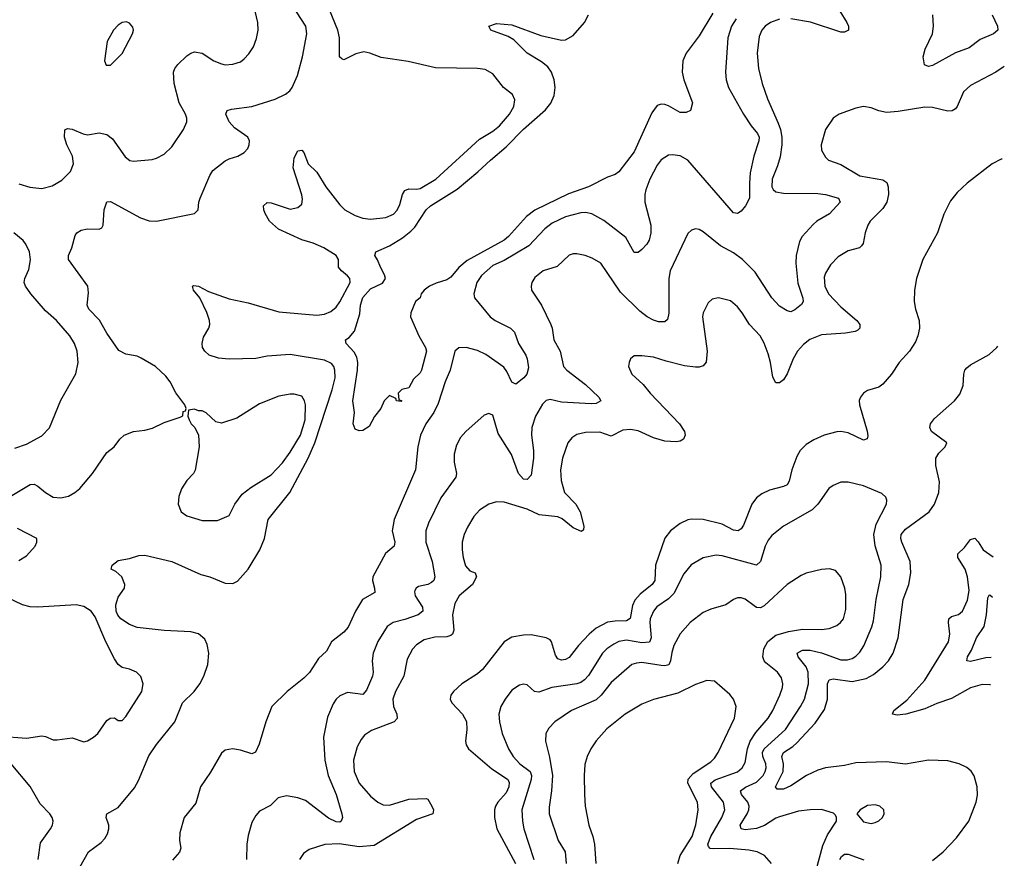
# Model space of a CAD drawing. Header units: inches. Extents: x 1954678 to 2060271, y 904822 to 1016299.
# Tile 374 of 403: x 2054855 to 2060006, y 993636 to 998025. Entities that reach past the tile are written whole.
import ezdxf

# ---------------------------------------------------------------- set-up
doc = ezdxf.new("R2010")
doc.units = ezdxf.units.IN
doc.header["$MEASUREMENT"] = 0
doc.layers.add('C0959', color=7, linetype='Continuous')
doc.layers.add('C0969', color=7, linetype='Continuous')

msp = doc.modelspace()

# ---------------------------------------------------------------- linework, layer by layer
at = {"layer": 'C0959', "color": 5}
for points, elevation in [([(2054750, 995498), (2054910, 995592.9), (2054930, 995593.4), (2054950, 995584.2), (2054990.4, 995550), (2055030, 995526.2), (2055070, 995522.2), (2055110, 995531.6), (2055142.9, 995550), (2055170, 995572.4), (2055236.3, 995650), (2055310, 995760.7), (2055349.6, 995790.4), (2055379, 995830), (2055402, 995850), (2055449.5, 995870.5), (2055510, 995876.3), (2055550, 995887.7), (2055610, 995917.3), (2055694.6, 995945.4), (2055708, 995952), (2055710, 995974), (2055722, 995978), (2055726, 995990), (2055718, 996010), (2055671.9, 996071.9), (2055642.7, 996130), (2055620.1, 996160.1), (2055566, 996210), (2055490, 996253.6), (2055470, 996263.6), (2055410, 996274.3), (2055373.9, 996293.9), (2055310, 996384.2), (2055271.6, 996451.6), (2055216.2, 996510), (2055207.6, 996530), (2055215.3, 996595.3), (2055211.8, 996630), (2055109.6, 996770), (2055109.7, 996790), (2055127.3, 996830), (2055145.4, 996894.6), (2055153.2, 996910), (2055175.9, 996924.1), (2055210, 996930.4), (2055270, 996927.7), (2055284.1, 996935.9), (2055291.3, 996948.7), (2055295.8, 997030), (2055310, 997070.7), (2055330, 997073), (2055487.2, 996987.2), (2055532.4, 996972.4), (2055570, 996970.3), (2055770, 997010.7), (2055789.3, 997030), (2055791.3, 997070), (2055798.3, 997090), (2055849.8, 997210), (2055865.1, 997234.9), (2055930, 997286.5), (2055950, 997296.9), (2055996, 997310), (2056029.6, 997330), (2056047.8, 997350), (2056055.4, 997370), (2056056.9, 997390), (2056047.8, 997410), (2055979.2, 997459.3), (2055949.8, 997490), (2055933, 997530), (2055940.9, 997550), (2055963.1, 997556.9), (2056070, 997571), (2056190.5, 997609.5), (2056244.8, 997635.2), (2056267.2, 997652.8), (2056280.4, 997670), (2056307.4, 997732.6), (2056334.8, 997830), (2056356.4, 997950), (2056351, 997990), (2056190, 998242.4)], 560), ([(2054850, 997166.2), (2054907.7, 997147.7), (2054970, 997141.4), (2055025.3, 997154.7), (2055075.5, 997184.4), (2055120.4, 997230), (2055135.9, 997270), (2055131.4, 997310), (2055101.4, 997370), (2055089.8, 997410), (2055091.2, 997448.8), (2055104.4, 997455.6), (2055130, 997452.6), (2055187.3, 997427.3), (2055210, 997422.5), (2055270, 997432.2), (2055310, 997423.8), (2055340.7, 997400.7), (2055407.1, 997307.1), (2055431.7, 997288.3), (2055450, 997283.7), (2055547.1, 997292.9), (2055570, 997299.5), (2055610, 997320.4), (2055650, 997359.1), (2055712, 997450), (2055729.5, 997490), (2055729.5, 997510), (2055721.6, 997530), (2055689.1, 997589.1), (2055662.9, 997690), (2055659.8, 997750), (2055666.8, 997770), (2055681.5, 997790), (2055730, 997835.3), (2055750, 997850.2), (2055770, 997856.9), (2055810, 997849), (2055870, 997808.9), (2055910, 997793.1), (2055930, 997788.8), (2055970, 997792), (2056010, 997804.9), (2056030, 997819.3), (2056054.3, 997845.7), (2056077.6, 997882.4), (2056094.3, 997925.7), (2056102.2, 997970), (2056101, 998010), (2056086, 998070)], 580), ([(2055169.8, 993590), (2055214.8, 993670), (2055281.1, 993718.9), (2055300.5, 993739.5), (2055314.6, 993765.4), (2055321.4, 993790), (2055320.7, 993810), (2055307.1, 993850), (2055311.3, 993868.7), (2055370, 993901.7), (2055455.4, 994004.6), (2055476.7, 994043.3), (2055530, 994172.4), (2055570, 994232.4), (2055666.2, 994350), (2055706.5, 994450), (2055766.7, 994510), (2055796.7, 994550), (2055818.4, 994590), (2055839.4, 994650), (2055844.6, 994710), (2055836, 994756), (2055822.9, 994782.9), (2055790.5, 994810.5), (2055750, 994821.3), (2055610, 994828.1), (2055470, 994845), (2055430, 994860.3), (2055384.5, 994890), (2055368.3, 994908.3), (2055358.8, 994930), (2055357.3, 994962.7), (2055370, 995002.4), (2055402.4, 995050), (2055405.4, 995070), (2055389.7, 995110), (2055358, 995138), (2055333.2, 995150), (2055339, 995170), (2055370, 995194.8), (2055430, 995206), (2055478.9, 995221.1), (2055510, 995222.4), (2055650, 995190.4), (2055802, 995122), (2055850, 995109.1), (2055930, 995075.9), (2055970, 995074), (2055993.9, 995086), (2056050, 995150.2), (2056110.5, 995250), (2056135.5, 995310), (2056154.5, 995410), (2056267.5, 995550), (2056364.3, 995730), (2056399.3, 995810), (2056490, 996087), (2056505.2, 996150), (2056504.1, 996190), (2056498.3, 996210), (2056486.4, 996226.4), (2056450, 996243.7), (2056270, 996272.6), (2056150, 996264.5), (2056090, 996252.5), (2055950, 996247.8), (2055894.1, 996254.1), (2055846.6, 996270), (2055823.9, 996290), (2055812, 996310), (2055808.7, 996330), (2055816.6, 996363.4), (2055845.1, 996410), (2055849.7, 996430), (2055846.9, 996450), (2055833, 996493), (2055797.2, 996570), (2055764, 996610), (2055758, 996630), (2055766.3, 996633.7), (2055789.6, 996630.4), (2055843.1, 996603.1), (2055950, 996563.8), (2056050, 996542.8), (2056210, 996495.9), (2056410, 996478.4), (2056450, 996484), (2056482.7, 996497.3), (2056510, 996520.3), (2056530, 996548.9), (2056583.7, 996650), (2056581.1, 996670), (2056570, 996685.1), (2056538.9, 996710), (2056522, 996730), (2056523, 996770), (2056509.7, 996790), (2056445.6, 996830), (2056390, 996854.5), (2056330, 996872.2), (2056208.4, 996928.4), (2056162, 996970), (2056138.3, 997010), (2056131.6, 997030), (2056130, 997051), (2056150, 997068), (2056170, 997066.4), (2056270, 997034), (2056310, 997041.6), (2056330, 997058.8), (2056335.1, 997084.9), (2056331.1, 997108.9), (2056286, 997250), (2056290, 997301), (2056310, 997338.8), (2056330, 997342), (2056342, 997330), (2056364.2, 997270), (2056410, 997226.4), (2056457.2, 997150), (2056530, 997056.5), (2056556.5, 997030), (2056610, 997000.7), (2056650, 996985.8), (2056690, 996981.6), (2056770, 996989.2), (2056810, 997007.8), (2056830, 997028.8), (2056842.8, 997057.2), (2056857.4, 997110), (2056870, 997130.3), (2056890, 997140.3), (2056930, 997137.1), (2056950, 997142), (2057031.7, 997190), (2057261.2, 997398.8), (2057330, 997440.7), (2057365.1, 997470), (2057417.1, 997530), (2057439.2, 997570), (2057445.6, 997605.6), (2057433.4, 997633.4), (2057386.6, 997670), (2057330, 997740.9), (2057290, 997763.6), (2057250, 997769.6), (2057030, 997772.6), (2056886.7, 997806.7), (2056746.3, 997826.3), (2056686, 997850), (2056656, 997856), (2056614.1, 997845.9), (2056550, 997815.1), (2056539.7, 997819.7), (2056528.5, 997830), (2056527.2, 997930), (2056519.1, 997970), (2056476.3, 998076.3)], 540), ([(2058603.5, 998030), (2058578.6, 997990), (2058559, 997930), (2058546.9, 997750), (2058551.4, 997710), (2058562.3, 997670), (2058640.8, 997530), (2058681.3, 997470), (2058714.7, 997430), (2058723.2, 997410), (2058722.5, 997390), (2058695, 997310), (2058677.2, 997222.8), (2058672.3, 997170), (2058672.5, 997090), (2058652.5, 997050), (2058630, 997023.2), (2058610, 997010.6), (2058590, 997014.6), (2058350, 997289.8), (2058310, 997312), (2058270, 997317.6), (2058250, 997315.1), (2058210, 997290.9), (2058190, 997262.6), (2058151, 997190), (2058130, 997134), (2058124.6, 997110), (2058124.8, 997070), (2058156.1, 996950), (2058157.3, 996910), (2058148.2, 996871.8), (2058135.2, 996850), (2058110, 996822), (2058090, 996807.3), (2058070, 996807.3), (2058025.1, 996885.1), (2057910, 996974.5), (2057848.2, 997008.2), (2057815.7, 997015.7), (2057790, 997014), (2057710, 996992.6), (2057640, 996960), (2057602.9, 996930), (2057518.3, 996841.7), (2057390, 996764.3), (2057330, 996737.7), (2057270, 996686.4), (2057245.8, 996650), (2057231, 996590), (2057235, 996570), (2057316.1, 996470), (2057343.1, 996450), (2057423.1, 996410), (2057443.2, 996390), (2057465, 996330), (2057502.6, 996270), (2057510.2, 996250), (2057516.9, 996203.1), (2057508, 996170), (2057493, 996150), (2057450, 996118), (2057430, 996127.3), (2057403.6, 996183.6), (2057386.9, 996206.9), (2057293.3, 996273.3), (2057250, 996294.2), (2057190, 996309.8), (2057152.5, 996307.5), (2057132, 996290), (2057106.5, 996190), (2057081.6, 996130), (2057044.5, 996015.5), (2057020.9, 995970), (2056979.5, 995910), (2056952.3, 995850), (2056938.2, 995790), (2056924.7, 995670), (2056813.4, 995410), (2056803.2, 995350), (2056816.9, 995290), (2056813.7, 995270), (2056768.4, 995231.6), (2056702.7, 995110), (2056699.7, 995090), (2056711.3, 995050), (2056712.1, 995028), (2056648.2, 994990), (2056611, 994930), (2056573.8, 994846.2), (2056550, 994819.2), (2056486.5, 994770), (2056459.3, 994720.7), (2056418.8, 994681.2), (2056371.5, 994608.5), (2056341.2, 994578.8), (2056253.4, 994510), (2056173.4, 994430), (2056142.5, 994350), (2056106.9, 994233.1), (2056088.1, 994191.9), (2056070, 994182.9), (2056010, 994201.5), (2055968.6, 994208.6), (2055930, 994202.7), (2055910, 994186.6), (2055853.4, 994086.6), (2055801.2, 994010), (2055775.8, 993924.2), (2055715.6, 993850), (2055692.2, 993770), (2055690.5, 993730.5), (2055697.3, 993690), (2055690, 993668.7), (2055653.5, 993626.5)], 540), ([(2058481, 998059), (2058410, 997939.7), (2058341.7, 997850), (2058324.6, 997810), (2058320.9, 997750), (2058328.8, 997710), (2058374, 997590), (2058364.9, 997550), (2058341.7, 997538.3), (2058310, 997539.4), (2058250, 997574), (2058230, 997580.7), (2058210, 997582), (2058190, 997575.1), (2058162.6, 997537.4), (2058070, 997334), (2057990, 997229.4), (2057970, 997215.1), (2057930, 997200.7), (2057830.3, 997150), (2057726.2, 997113.8), (2057550, 997028.8), (2057506, 996994), (2057412.3, 996890), (2057390, 996871.3), (2057195.4, 996764.6), (2057152.8, 996727.2), (2057110, 996677.7), (2057090, 996663.4), (2057033.6, 996646.4), (2056998.8, 996630), (2056970.8, 996610), (2056954.8, 996590), (2056950.7, 996570), (2056924.9, 996550), (2056900.7, 996490), (2056898.8, 996470), (2056943, 996370), (2056978.4, 996310), (2056982.4, 996290), (2056957, 996190), (2056950, 996176), (2056915.9, 996144.1), (2056890, 996098), (2056854, 996090), (2056834, 996070), (2056838, 996038), (2056854, 996030), (2056850, 996026), (2056826, 996030), (2056822, 996042), (2056790, 996058), (2056762, 996030), (2056744.7, 995990), (2056711.1, 995948.9), (2056683.6, 995896.4), (2056650, 995875.3), (2056630, 995874), (2056610, 995882), (2056599.3, 995910), (2056606, 995970), (2056597.2, 996030), (2056622.2, 996190), (2056624, 996230), (2056618.3, 996258.3), (2056605, 996285), (2056562.9, 996330), (2056559.3, 996350), (2056578.9, 996361.1), (2056606, 996394), (2056634.9, 996485.1), (2056638, 996530), (2056650, 996571.6), (2056690, 996615.8), (2056753.7, 996646.3), (2056769, 996670), (2056764.2, 996690), (2056741.6, 996730), (2056727.3, 996767.3), (2056712, 996790), (2056717.2, 996810), (2056790, 996841.5), (2056857, 996883), (2056901.9, 996918.1), (2056921.7, 996938.3), (2056981.5, 997030), (2057003.9, 997050), (2057142.7, 997137.3), (2057252.3, 997227.7), (2057317.7, 997290), (2057400.6, 997359.4), (2057490, 997452.6), (2057606.5, 997553.5), (2057632.7, 997587.3), (2057651.6, 997628.4), (2057656.7, 997670), (2057650.9, 997710), (2057636.7, 997750), (2057617.7, 997777.7), (2057585, 997805), (2057509.6, 997849.6), (2057439.4, 997919.4), (2057410, 997936.2), (2057319, 997970), (2057309, 997990), (2057350, 998004.9), (2057430, 997997.1), (2057582, 997942), (2057690, 997917.6), (2057710, 997919), (2057750, 997941.4), (2057810, 998010.2), (2057830.3, 998049.7)], 520), ([(2059146, 998070), (2059182.6, 998010), (2059190.4, 997990), (2059190.4, 997970), (2059170, 997958.7), (2059150, 997959.1), (2058992.2, 998012.2), (2058890, 998028.5)], 560), ([(2059942.8, 998050), (2059971.3, 997990), (2059971.6, 997970), (2059948.8, 997951.2), (2059879.8, 997920.2), (2059822.1, 997877.9), (2059750, 997850.7), (2059630, 997784.7), (2059610, 997779.7), (2059589, 997789), (2059581, 997830), (2059591.4, 997870), (2059630, 997950.7), (2059636.5, 997990), (2059631.9, 998050)], 560), ([(2058830, 998027.3), (2058782, 998010), (2058754.3, 997990), (2058736.9, 997970), (2058724, 997936), (2058712.3, 997850), (2058720.7, 997770), (2058739, 997690), (2058768, 997610), (2058823.6, 997483.6), (2058834.8, 997450), (2058841.3, 997410), (2058841.5, 997370), (2058833.3, 997306.7), (2058820, 997260), (2058791, 997190), (2058790.2, 997150.2), (2058796.4, 997136.4), (2058810, 997123.9), (2058850, 997116.8), (2059030, 997115.3), (2059070.7, 997110.7), (2059139.3, 997090), (2059147, 997070), (2059091.8, 997008.2), (2059024.9, 996970), (2059006.2, 996953.8), (2058949.2, 996890.8), (2058935.3, 996864.7), (2058916.8, 996790), (2058915, 996750), (2058925.7, 996645.7), (2058951.7, 996568.3), (2058953.4, 996550), (2058944.9, 996535.1), (2058910, 996505.6), (2058890, 996495.6), (2058870, 996501.3), (2058830, 996526), (2058790, 996569.7), (2058703.3, 996703.3), (2058636.4, 996770), (2058590, 996804.2), (2058520.6, 996840.6), (2058430, 996914.7), (2058410, 996926), (2058390, 996929.6), (2058370, 996923.7), (2058350, 996906), (2058258, 996710), (2058251.2, 996670), (2058251.6, 996488.4), (2058243.4, 996456.6), (2058230, 996443.1), (2058196.7, 996443.3), (2058170, 996451.8), (2058138.3, 996470), (2058100, 996500), (2057998.7, 996598.7), (2057894.3, 996750), (2057850, 996776.9), (2057813.2, 996790), (2057770, 996798.9), (2057750, 996798.7), (2057730, 996791.8), (2057666, 996734), (2057593, 996710), (2057550, 996676.2), (2057534.4, 996650), (2057530.4, 996630), (2057533, 996610), (2057584.2, 996530), (2057634.4, 996430), (2057641.2, 996410), (2057649.3, 996350), (2057682, 996290), (2057699.2, 996210), (2057716.9, 996190), (2057815.6, 996115.6), (2057885.3, 996050), (2057895.5, 996030), (2057870, 996016.4), (2057845.4, 996014.6), (2057690, 996022.7), (2057630, 996037.4), (2057610, 996031.2), (2057590, 996013.6), (2057553.5, 995950), (2057534.8, 995890), (2057533.1, 995850), (2057543, 995770), (2057543, 995730), (2057530, 995641.2), (2057510, 995618.4), (2057490, 995620.4), (2057463.7, 995650), (2057427.5, 995750), (2057358.5, 995858.5), (2057330, 995955.8), (2057310, 995964.4), (2057284.3, 995955.7), (2057188.8, 995870), (2057161.3, 995838.7), (2057140.9, 995799.1), (2057128.6, 995751.4), (2057128.4, 995710), (2057139.2, 995650), (2057135.8, 995630), (2057057.3, 995522.7), (2056992.9, 995390), (2056979.3, 995350), (2056978.9, 995290), (2057013, 995190), (2057027.2, 995110), (2057021.5, 995090), (2057010, 995079.2), (2056990, 995069.8), (2056941.4, 995058.6), (2056929.1, 995050.9), (2056922, 995038), (2056919.5, 995030), (2056924, 995010), (2056962, 994950), (2056963.5, 994930), (2056939.5, 994910), (2056870, 994886), (2056808.9, 994871.1), (2056777.3, 994850), (2056728.4, 994771.6), (2056703.2, 994710), (2056698.3, 994670), (2056704.4, 994610), (2056701.3, 994590), (2056670, 994515.6), (2056650, 994494.3), (2056570, 994503.9), (2056530, 994486.9), (2056511, 994469), (2056494.8, 994445.2), (2056465.1, 994374.9), (2056444.5, 994270), (2056451.5, 994150), (2056467.8, 994070), (2056510, 993970.4), (2056540.3, 993870), (2056544.4, 993850), (2056537.3, 993830), (2056530, 993826), (2056510, 993826.6), (2056470, 993847.2), (2056350, 993939), (2056310, 993953.1), (2056250, 993962.7), (2056207.6, 993952.4), (2056166.6, 993913.4), (2056110, 993882.7), (2056090, 993861.2), (2056070, 993824), (2056050, 993755.3), (2056042.6, 993710), (2056041.7, 993630)], 560), ([(2060000, 997776.2), (2059961.3, 997750), (2059830, 997679.7), (2059792.6, 997647.4), (2059759.1, 997570), (2059750, 997557.4), (2059732.5, 997547.5), (2059710, 997546.8), (2059630, 997565), (2059590, 997567.1), (2059450, 997544), (2059390, 997538.4), (2059350, 997547.3), (2059310, 997562.9), (2059270, 997569.6), (2059230, 997561.6), (2059142, 997530), (2059110.7, 997509.3), (2059070.6, 997449.4), (2059047.3, 997370), (2059050, 997342), (2059070, 997306), (2059086, 997290), (2059150, 997267.6), (2059250, 997207.8), (2059370, 997186.2), (2059392.1, 997172.1), (2059399.3, 997150), (2059400.5, 997110), (2059390.9, 997070), (2059370, 997036.8), (2059304.7, 996970), (2059292.2, 996950), (2059278, 996910), (2059267.1, 996852.9), (2059259.5, 996840.5), (2059248.5, 996831.5), (2059190, 996815.1), (2059136.9, 996783.1), (2059097.6, 996742.4), (2059070, 996697.6), (2059063.4, 996676.6), (2059067, 996630), (2059086.8, 996590), (2059150, 996522.3), (2059235.2, 996450), (2059250.2, 996430), (2059250.2, 996410), (2059239.1, 996400.9), (2059226.2, 996393.8), (2059175.7, 996384.3), (2059050, 996376.5), (2058988.3, 996351.7), (2058954.9, 996325.1), (2058924.6, 996290), (2058902.1, 996250), (2058870, 996171.6), (2058850, 996140.7), (2058830, 996125.1), (2058810, 996125.1), (2058794.4, 996154.4), (2058783.6, 996230), (2058770, 996276.2), (2058750, 996332), (2058728.4, 996370), (2058672.8, 996430), (2058635.4, 996490), (2058610, 996521.6), (2058573.7, 996553.7), (2058510, 996569.6), (2058477.7, 996562.3), (2058457.3, 996542.7), (2058430.3, 996490), (2058426.9, 996470), (2058451.9, 996290), (2058446.6, 996233.4), (2058430, 996213.7), (2058410, 996206.6), (2058390, 996206.4), (2058333.2, 996213.2), (2058237.2, 996237.2), (2058170, 996259.6), (2058110, 996266.6), (2058070, 996265.2), (2058051, 996250), (2058042.8, 996230), (2058040.7, 996210), (2058057.3, 996170), (2058116.5, 996116.5), (2058152.7, 996070), (2058307.4, 995910), (2058332.4, 995870), (2058337.1, 995850), (2058327.7, 995830), (2058310, 995819.7), (2058290, 995815.1), (2058230, 995819.4), (2058170, 995836.8), (2058090, 995872.6), (2058050, 995879.5), (2058010, 995877), (2057950, 995844.7), (2057890, 995865.8), (2057814.7, 995865.3), (2057770, 995853.7), (2057743.8, 995836.2), (2057723.1, 995810), (2057694, 995730), (2057684.7, 995670), (2057687.1, 995612.9), (2057705.1, 995550), (2057763.8, 995490), (2057787.3, 995450), (2057806.4, 995373.6), (2057804.9, 995355.1), (2057793.7, 995346.3), (2057750, 995365.6), (2057693.2, 995413.2), (2057670, 995423.7), (2057573.3, 995433.3), (2057510, 995462.7), (2057390, 995500.4), (2057350, 995501.3), (2057310, 995489.6), (2057261, 995459), (2057230, 995425.1), (2057196.9, 995370), (2057180.8, 995330), (2057170.2, 995290), (2057169.2, 995250), (2057174.7, 995210), (2057187.5, 995167.5), (2057210, 995141.3), (2057237.3, 995130), (2057245.3, 995110), (2057223.6, 995070), (2057153.8, 995010), (2057131.8, 994970), (2057118.8, 994910), (2057126.1, 994830), (2057118.5, 994810), (2057110, 994802.4), (2057090, 994795.9), (2057027.1, 994792.9), (2056970, 994780.3), (2056930, 994753.5), (2056909.5, 994730.5), (2056881.1, 994678.9), (2056863.9, 994590), (2056821.4, 994510), (2056807, 994470), (2056810.2, 994430), (2056827.5, 994390), (2056830, 994367.3), (2056814.4, 994350), (2056694.7, 994305.3), (2056659.1, 994280.9), (2056641.1, 994258.9), (2056620.3, 994219.7), (2056600.7, 994150), (2056605.4, 994090), (2056630, 994030.3), (2056690, 993960.8), (2056728.9, 993930), (2056757.1, 993917.1), (2056790, 993914.8), (2056890, 993946.4), (2056981, 993950), (2056990, 993946.7), (2057011.3, 993910), (2057019.5, 993890), (2057016.3, 993870), (2056930, 993839.3), (2056710, 993704.2), (2056630, 993696.4), (2056526.9, 993713.1), (2056451, 993709), (2056370, 993682.4), (2056339, 993661), (2056317.8, 993630)], 580), ([(2059994.7, 997295.6), (2059990, 997294.7), (2059942.4, 997270), (2059812.4, 997170), (2059759.5, 997120.5), (2059724, 997076), (2059690, 997007.3), (2059657.2, 996910), (2059580.2, 996770), (2059547.5, 996670), (2059535.5, 996610), (2059534, 996550), (2059540.6, 996510), (2059560.1, 996450), (2059562.7, 996410), (2059554, 996370), (2059541.1, 996338.9), (2059510, 996289.8), (2059455.3, 996230), (2059416.2, 996170), (2059370, 996116.8), (2059350, 996101.2), (2059290, 996083.5), (2059269.3, 996070.7), (2059253.4, 996050), (2059247.1, 996032.9), (2059248.2, 996010), (2059287.9, 995872.1), (2059292.3, 995847.7), (2059288.6, 995831.4), (2059270, 995824), (2059190, 995862.6), (2059150, 995869.8), (2059130, 995868.4), (2059064.4, 995850), (2059010, 995825.8), (2058970, 995802.2), (2058937.3, 995770), (2058921.1, 995738.9), (2058894.5, 995670), (2058881.3, 995610), (2058870, 995591.5), (2058850, 995581.8), (2058777.1, 995562.9), (2058736.7, 995543.3), (2058710, 995523.5), (2058685, 995490), (2058641, 995379), (2058630, 995359.7), (2058613.4, 995350), (2058590, 995354), (2058530, 995384.9), (2058430, 995409.8), (2058370, 995410.7), (2058350, 995406.8), (2058310, 995388.3), (2058260.3, 995350), (2058230, 995311.8), (2058181.3, 995170), (2058177.1, 995090), (2058163.8, 995070), (2058101.8, 995018.2), (2058072.4, 994987.6), (2058060.7, 994959.3), (2058048.1, 994891.9), (2058030, 994879), (2057970, 994878), (2057930, 994871.6), (2057870, 994840.5), (2057834.6, 994810), (2057778.4, 994750), (2057730, 994686.6), (2057710, 994676.5), (2057690, 994673.8), (2057670, 994680.4), (2057658.6, 994698.6), (2057637.7, 994770), (2057630, 994779.7), (2057610, 994789.7), (2057530, 994805.7), (2057490, 994803.9), (2057430, 994793.1), (2057389.1, 994770), (2057276.2, 994623.8), (2057250, 994602.3), (2057167.4, 994550), (2057124.4, 994510), (2057110.4, 994490), (2057106.4, 994470), (2057115.5, 994450), (2057171.7, 994390), (2057191.7, 994351.7), (2057194.3, 994310), (2057187.3, 994250), (2057191.3, 994230), (2057203.2, 994210), (2057324.2, 994104.2), (2057406.9, 994050), (2057415.1, 994035.1), (2057413.8, 994010), (2057400.5, 993979.5), (2057355.9, 993930), (2057343.5, 993910), (2057338.8, 993890), (2057339.2, 993850), (2057351.7, 993790), (2057448.9, 993610)], 620), ([(2054830, 995783.2), (2054890, 995803.9), (2054970, 995846.5), (2055010.7, 995889.3), (2055070, 996033), (2055147.6, 996172.4), (2055160.3, 996230), (2055154.8, 996290), (2055141.6, 996330), (2055117.4, 996370), (2055047.1, 996450), (2054990, 996502), (2054913.5, 996590), (2054885.3, 996630), (2054878.3, 996650), (2054881.3, 996670), (2054901.8, 996718.2), (2054912.1, 996767.9), (2054906.4, 996810), (2054887.4, 996850), (2054872.4, 996870), (2054824.2, 996910)], 580), ([(2059630, 993625.2), (2059686.6, 993670), (2059756.1, 993743.9), (2059820.4, 993830), (2059859.7, 993930), (2059866.5, 993966.5), (2059864.7, 994010), (2059848.5, 994068.5), (2059832.9, 994092.9), (2059810, 994111.3), (2059770, 994131.1), (2059710, 994147.2), (2059610, 994150.8), (2059490, 994128.4), (2059390, 994141), (2059230, 994136.5), (2059170, 994122.3), (2059070, 994109.4), (2059030, 994097.4), (2058971.2, 994070), (2058890, 994015.3), (2058850, 993998.7), (2058818, 993998), (2058809.1, 994010), (2058848.5, 994090), (2058851.4, 994130), (2058842.6, 994170), (2058850.4, 994189.6), (2058899.3, 994220.7), (2058920.1, 994239.9), (2059016.2, 994343.8), (2059064.6, 994415.4), (2059081.3, 994470), (2059081.8, 994550), (2059089.9, 994570.1), (2059110, 994576), (2059210, 994561), (2059283.4, 994576.6), (2059321.7, 994598.3), (2059370, 994638), (2059399.4, 994670), (2059424.7, 994710), (2059450.5, 994789.5), (2059477.4, 994990), (2059506, 995070), (2059516.8, 995130), (2059513, 995190), (2059470.4, 995290), (2059464.3, 995310), (2059466.9, 995330), (2059490, 995359.4), (2059613.1, 995450), (2059641.4, 995490), (2059663.5, 995550), (2059666.5, 995606.5), (2059648.2, 995691.8), (2059648.2, 995730), (2059663.3, 995756.7), (2059697.2, 995790), (2059705.2, 995810), (2059624.7, 995870), (2059616.9, 995890), (2059619.7, 995910), (2059641.3, 995938.7), (2059746.2, 996030), (2059774.1, 996065.9), (2059791.3, 996110), (2059794.6, 996170), (2059800.3, 996190), (2059810, 996203.1), (2059830, 996219.2), (2059927.3, 996272.7), (2059966.9, 996310), (2059971.8, 996316.6)], 620), ([(2058998.7, 993490), (2059056.3, 993703.7), (2059081.1, 993758.9), (2059129, 993830), (2059128.7, 993850), (2059123.1, 993863.1), (2059112.5, 993872.5), (2059050, 993891.3), (2058990, 993889.7), (2058930, 993882.7), (2058830, 993854), (2058810, 993845.8), (2058751.8, 993808.2), (2058710, 993792.1), (2058650, 993785.2), (2058630, 993789.9), (2058624.8, 993810), (2058660.7, 993870), (2058669.4, 993890), (2058670.4, 993910), (2058664, 993930), (2058631.3, 993970), (2058626.5, 993990), (2058651.2, 994008.8), (2058710, 994035.8), (2058744.6, 994070), (2058755.8, 994090), (2058759.7, 994110), (2058758.3, 994130), (2058743.4, 994170), (2058740.9, 994190), (2058748.9, 994210), (2058860.5, 994310), (2058940.5, 994430), (2058960.8, 994470), (2058981.1, 994550), (2058979.6, 994610), (2058970, 994638.5), (2058927.9, 994690), (2058922.7, 994710), (2058950, 994726.2), (2058990, 994725.2), (2059050, 994712.2), (2059150, 994675.7), (2059185.3, 994674.7), (2059210, 994681.6), (2059230, 994694), (2059250, 994714.9), (2059271.2, 994748.8), (2059312.8, 994847.2), (2059321.6, 994878.4), (2059335.4, 994990), (2059360.2, 995110), (2059361.4, 995170), (2059331.1, 995271.1), (2059323.4, 995330), (2059335.7, 995384.3), (2059389.6, 995490), (2059392, 995510), (2059385.6, 995525.6), (2059364.7, 995544.7), (2059270, 995584.7), (2059190, 995604.7), (2059150, 995605.1), (2059110, 995587.6), (2059088.3, 995571.7), (2059030.3, 995490), (2059000.3, 995459.7), (2058850, 995374.8), (2058790, 995325.7), (2058770, 995300.5), (2058754.7, 995270), (2058730, 995189.6), (2058710.1, 995169.9), (2058530, 995219), (2058497.8, 995222.2), (2058431, 995209), (2058368.1, 995171.9), (2058330, 995124.7), (2058277.4, 995022.6), (2058250, 994994.3), (2058188.3, 994951.7), (2058170, 994929.7), (2058153.4, 994890), (2058151, 994870), (2058159.1, 994790), (2058150, 994767.2), (2058110, 994764.3), (2058030, 994777.9), (2057990, 994771.1), (2057962.6, 994757.4), (2057927.1, 994732.9), (2057903.5, 994710), (2057830, 994593.5), (2057809.7, 994570.3), (2057790, 994556.1), (2057770, 994549.3), (2057639.1, 994530), (2057570, 994506.6), (2057548.5, 994508.5), (2057510, 994544.2), (2057490, 994548.2), (2057470, 994542), (2057430, 994515.8), (2057394, 994470), (2057371.4, 994430), (2057361.8, 994390), (2057364.2, 994350), (2057378.6, 994290), (2057412.7, 994210), (2057436.5, 994170), (2057472, 994130), (2057525.9, 994090), (2057533.1, 994070), (2057531.3, 994048.7), (2057481.9, 993890), (2057485.3, 993830), (2057492.7, 993790), (2057544, 993630)], 640), ([(2054850, 995194.2), (2054890, 995219.6), (2054935.4, 995270), (2054945.1, 995290), (2054943.6, 995310), (2054842.5, 995362.5)], 560), ([(2059933.9, 994543.6), (2059930, 994544.8), (2059890, 994546.3), (2059830, 994527.9), (2059730, 994473.5), (2059653.5, 994446.5), (2059590, 994417.9), (2059490.8, 994390.8), (2059445.9, 994385.9), (2059420.9, 994390), (2059428.7, 994410), (2059496.1, 994463.9), (2059591, 994569), (2059714.9, 994770), (2059721.9, 994810), (2059714.4, 994870), (2059716.1, 994890), (2059730, 994901.5), (2059766.9, 994913.1), (2059787.1, 994930), (2059813.4, 994986.6), (2059822.6, 995037.4), (2059813.1, 995110), (2059801.7, 995150), (2059763.4, 995210), (2059763.8, 995230), (2059797.6, 995262.4), (2059830, 995304.3), (2059851.4, 995311.4), (2059870, 995292.2), (2059895.8, 995250), (2059948.1, 995214.7)], 580), ([(2058788.2, 993610), (2058751.4, 993651.4), (2058712.3, 993670), (2058670, 993678.8), (2058570, 993688.4), (2058486.1, 993686.1), (2058467.9, 993687.9), (2058457.6, 993697.6), (2058455.4, 993710), (2058469.9, 993750), (2058527.7, 993850), (2058544.1, 993890), (2058537.6, 993930), (2058474.2, 994010), (2058470.7, 994030), (2058493.7, 994046.3), (2058610, 994089.5), (2058634, 994110), (2058650, 994137.1), (2058663, 994210), (2058677.2, 994250), (2058705.6, 994294.4), (2058770.8, 994369.2), (2058795.4, 994410), (2058832.3, 994490), (2058844.8, 994530), (2058846.5, 994550), (2058840, 994580), (2058819.3, 994610), (2058758.6, 994658.6), (2058749.1, 994670), (2058742.7, 994690), (2058748.2, 994731.8), (2058768.7, 994771.3), (2058810, 994803.5), (2058876.3, 994823.7), (2058950, 994835), (2059050, 994833.2), (2059090, 994838.4), (2059130, 994855.3), (2059149.8, 994870.2), (2059164.7, 994890), (2059177.6, 994937.6), (2059177.6, 995017.6), (2059170.9, 995050.9), (2059150, 995109), (2059122.5, 995142.5), (2059092, 995152), (2059050, 995147.6), (2058970, 995128), (2058943.4, 995116.6), (2058870, 995069.6), (2058750, 994956.9), (2058730, 994947.8), (2058710, 994949.6), (2058697, 994957), (2058650, 994993), (2058630, 994999.7), (2058610, 994998.7), (2058590, 994991.5), (2058550, 994963.6), (2058470, 994940.5), (2058430, 994922), (2058362, 994870), (2058309.5, 994810.5), (2058277.6, 994750), (2058266.6, 994713.4), (2058260.4, 994670), (2058250.5, 994649.5), (2058230, 994643.6), (2058210, 994644.9), (2058110, 994660.5), (2058081.7, 994658.3), (2058057, 994650), (2057950, 994555.8), (2057896.6, 994490), (2057870, 994466.6), (2057741.3, 994410), (2057654, 994350), (2057622.5, 994317.5), (2057607.6, 994290), (2057604.9, 994250), (2057626.4, 994166.4), (2057642, 994070), (2057637.2, 993990), (2057624.2, 993904.2), (2057624.5, 993870), (2057671.3, 993730), (2057709.3, 993670), (2057714, 993610)], 660), ([(2054750, 994275.8), (2054890, 994264.7), (2054970, 994276.5), (2054990, 994274), (2055030, 994257.1), (2055050, 994256.4), (2055130, 994267.7), (2055190, 994246), (2055210, 994250.6), (2055241.2, 994270), (2055262.7, 994290), (2055310, 994358), (2055328, 994370), (2055350, 994370.8), (2055370, 994358), (2055390, 994358), (2055410, 994378), (2055493.6, 994510), (2055500.7, 994550), (2055488, 994588), (2055465.2, 994610), (2055430, 994625.6), (2055390, 994635.6), (2055369.8, 994649.8), (2055350, 994679.5), (2055305.1, 994770), (2055250, 994900.7), (2055228.9, 994928.9), (2055190, 994954.8), (2055150, 994963.5), (2054950, 994950.5), (2054910, 994951.8), (2054870, 994963.4), (2054790, 995002)], 560), ([(2059936.9, 994687.1), (2059910, 994685.1), (2059830, 994666.8), (2059809.6, 994670), (2059813, 994690), (2059834.1, 994725.9), (2059859.8, 994790), (2059900.5, 994850), (2059913.4, 994910), (2059920.6, 994999.4), (2059926.4, 995013.6), (2059930, 995014.9), (2059943.7, 995003.8)], 560), ([(2058298.5, 993610), (2058309.6, 993650.4), (2058373.8, 993750), (2058391.5, 993811.5), (2058405, 993890), (2058401.7, 993930), (2058351.1, 994030), (2058351.7, 994050), (2058379, 994081), (2058470, 994140.6), (2058490, 994160.9), (2058508.7, 994190), (2058595.1, 994370), (2058603.6, 994430), (2058590, 994469.2), (2058570, 994494.5), (2058490, 994562.7), (2058450, 994566.6), (2058390, 994545.6), (2058298.6, 994501.4), (2058170, 994466.9), (2058110, 994443.5), (2058023.1, 994390), (2057926.8, 994313.2), (2057870, 994251.5), (2057842.3, 994210), (2057823.6, 994170), (2057812.3, 994127.7), (2057807.1, 994070), (2057809.2, 993970), (2057814, 993910), (2057832.6, 993810), (2057853.8, 993750), (2057862.2, 993710), (2057869.3, 993610)], 680), ([(2054951.1, 993630), (2054963, 993717), (2055016, 993790), (2055026, 993810), (2055029.4, 993830), (2055024.5, 993850), (2055011.8, 993870), (2054961.8, 993921.8), (2054910, 994012), (2054810, 994131.3)], 560), ([(2059146.4, 993630), (2059154.3, 993645.7), (2059170, 993658.8), (2059190, 993658.9), (2059271.9, 993628.1)], 620)]:
    msp.add_lwpolyline(points, dxfattribs=dict(at, elevation=elevation))
for points, elevation in [([(2055413.6, 998013.6), (2055390, 998009.6), (2055370, 997996.3), (2055345.5, 997970), (2055311.7, 997910), (2055298, 997810), (2055307.3, 997787.3), (2055330, 997786), (2055390, 997848.2), (2055444.7, 997950), (2055449.6, 997970), (2055445.8, 997985.8), (2055430, 998006)], 620), ([(2056270, 996066), (2056210, 996054.3), (2056110, 996014.8), (2055990, 995939.7), (2055910, 995913.2), (2055880.2, 995920.2), (2055830, 995968), (2055810, 995978), (2055790, 995978), (2055770, 995986), (2055738, 995982), (2055734, 995950), (2055742, 995930), (2055752, 995910), (2055771, 995891), (2055790.8, 995850.8), (2055794, 995790), (2055772.3, 995667.7), (2055764.9, 995650), (2055730, 995613.2), (2055702, 995570), (2055687.3, 995530), (2055684, 995490), (2055698.8, 995450), (2055728.3, 995428.3), (2055810, 995404.9), (2055890, 995404), (2055950, 995431), (2055979.5, 995490), (2056017.8, 995542.2), (2056063.3, 995576.7), (2056170, 995643.2), (2056230, 995706), (2056270, 995761.3), (2056323.2, 995850), (2056348.6, 995930), (2056349.8, 996009.8), (2056345.1, 996030), (2056330, 996054.5), (2056290, 996065.6)], 560), ([(2059330, 993916), (2059290, 993912.7), (2059252, 993890), (2059234, 993870), (2059270, 993826.8), (2059310, 993818), (2059330, 993824.7), (2059350, 993832), (2059368, 993850), (2059378, 993870), (2059375.3, 993890), (2059355.3, 993910)], 640)]:
    msp.add_lwpolyline(points, close=True, dxfattribs=dict(at, elevation=elevation))
at = {"layer": 'C0969', "color": 5}
msp.add_line((2060006.1, 997780.3, 580), (2060000, 997776.2, 580), dxfattribs=at)

doc.saveas('drawing.dxf')
